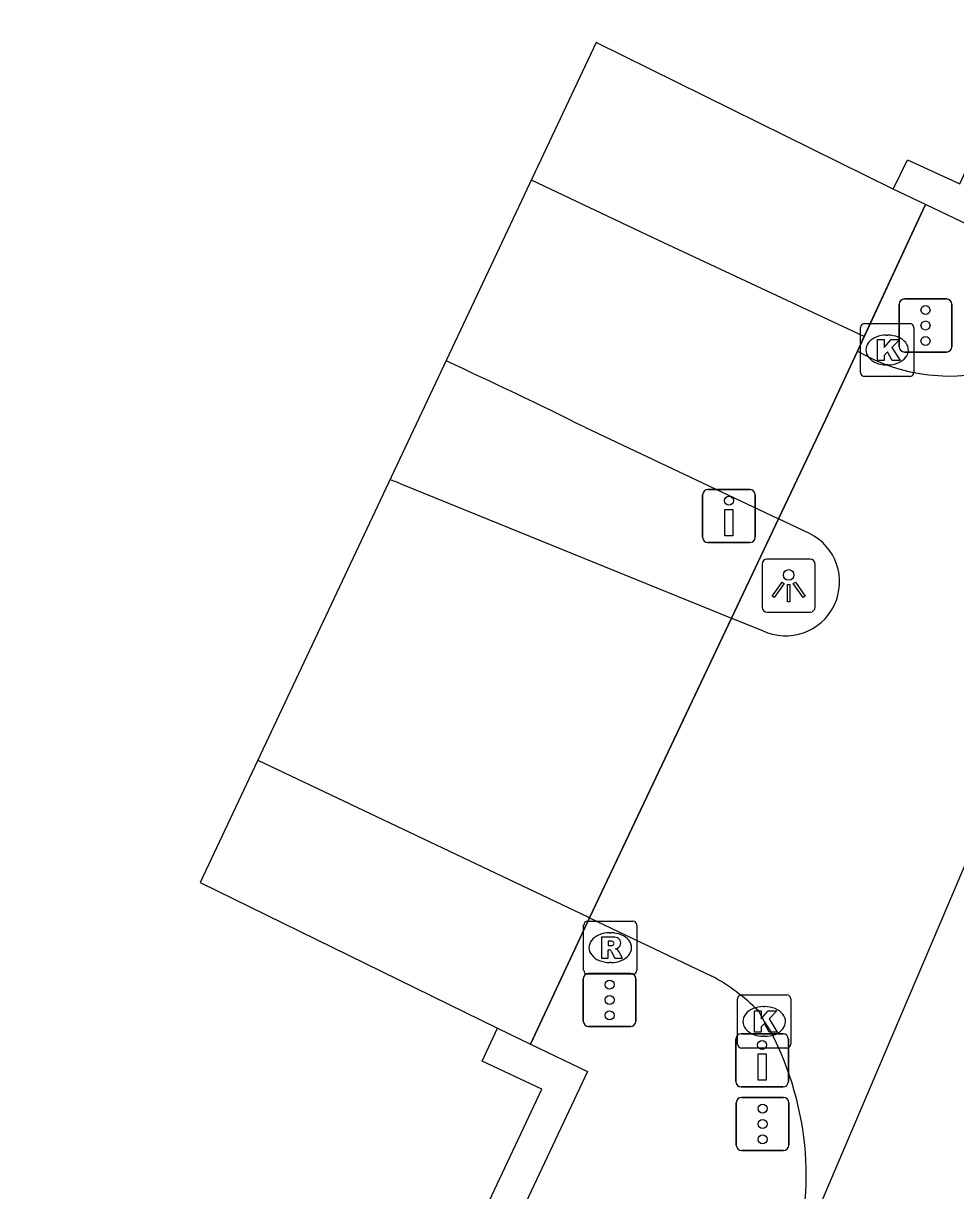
# Model space of a CAD drawing. Extents: x 161771 to 163125, y 382479 to 383177.
# Drawn here: x 161822.62 to 161840.18, y 383141.29 to 383163.26 of the extents above; entities that cross this region are included whole.
import ezdxf

# ---------------------------------------------------------------- set-up
doc = ezdxf.new("R2010")
doc.units = 0
for name, color, linetype in [('IMGEO_Dek', 7, 'Continuous'), ('IMGEO_Drukknoppaal', 7, 'Continuous'), ('IMGEO_Fietspad_gesloten', 7, 'Continuous'), ('IMGEO_Hek', 7, 'Continuous'), ('IMGEO_Kademuur', 7, 'Continuous'), ('IMGEO_Kolk', 7, 'Continuous'), ('IMGEO_Lichtpunt', 7, 'Continuous'), ('IMGEO_Rijbaan_lokaal_gesloten', 7, 'Continuous'), ('IMGEO_Rioolput', 7, 'Continuous'), ('IMGEO_Verkeersregelinstallatiepaal', 7, 'Continuous'), ('IMGEO_Voetpad_open', 7, 'Continuous'), ('IMGEO_Waterloop', 7, 'Continuous')]:
    doc.layers.add(name, color=color, linetype=linetype)

msp = doc.modelspace()

# ---------------------------------------------------------------- linework, layer by layer
at = {"layer": 'IMGEO_Dek'}
msp.add_lwpolyline([(161833.414, 383162.901), (161829.761, 383155.16), (161825.954, 383147.093), (161831.556, 383144.347), (161832.172, 383144.047), (161833.289, 383146.427), (161835.961, 383152.069), (161836.845, 383153.935), (161837.728, 383155.799), (161838.331, 383157.094), (161839.402, 383159.394), (161839.61, 383159.854), (161839.002, 383160.143)], close=True, dxfattribs=at)
at = {"layer": 'IMGEO_Drukknoppaal'}
for p, q in [((161835.416, 383153.589), (161835.416, 383154.389)), ((161835.416, 383154.389), (161835.416, 383153.589)), ((161835.516, 383154.489), (161836.306, 383154.489)), ((161836.306, 383154.489), (161835.516, 383154.489)), ((161836.406, 383154.389), (161836.406, 383153.589)), ((161836.406, 383153.589), (161836.406, 383154.389)), ((161836.306, 383153.489), (161835.516, 383153.489)), ((161835.516, 383153.489), (161836.306, 383153.489)), ((161836.041, 383143.344), (161836.041, 383144.144)), ((161836.041, 383144.144), (161836.041, 383143.344)), ((161836.141, 383144.244), (161836.931, 383144.244)), ((161836.931, 383144.244), (161836.141, 383144.244)), ((161837.031, 383144.144), (161837.031, 383143.344)), ((161837.031, 383143.344), (161837.031, 383144.144)), ((161836.931, 383143.244), (161836.141, 383143.244)), ((161836.141, 383143.244), (161836.931, 383143.244))]:
    msp.add_line(p, q, dxfattribs=at)
for points in [[(161835.986, 383154.114), (161835.986, 383153.614), (161835.836, 383153.614), (161835.836, 383154.114), (161835.986, 383154.114)], [(161836.611, 383143.869), (161836.611, 383143.369), (161836.461, 383143.369), (161836.461, 383143.869), (161836.611, 383143.869)]]:
    msp.add_lwpolyline(points, dxfattribs=at)
for centre in [(161835.911, 383154.279), (161836.536, 383144.034)]:
    msp.add_circle(centre, 0.085, dxfattribs=at)
for centre, start, end in [((161835.516, 383154.389), 90, 180), ((161835.516, 383154.389), 90, 180), ((161836.306, 383154.389), 0, 90), ((161836.306, 383154.389), 360, 90), ((161835.516, 383153.589), 180, 270), ((161835.516, 383153.589), 180, 270), ((161836.306, 383153.589), 270, 0), ((161836.306, 383153.589), 270, 0), ((161836.141, 383144.144), 90, 180), ((161836.141, 383144.144), 90, 180), ((161836.931, 383144.144), 0, 90), ((161836.931, 383144.144), 360, 90), ((161836.141, 383143.344), 180, 270), ((161836.141, 383143.344), 180, 270), ((161836.931, 383143.344), 270, 0), ((161836.931, 383143.344), 270, 0)]:
    msp.add_arc(centre, 0.1, start, end, dxfattribs=at)
at = {"layer": 'IMGEO_Fietspad_gesloten'}
for points in [[(161838.459, 383157.369), (161834.485, 383159.226), (161832.191, 383160.31)], [(161833.2, 383155.659), (161836.832, 383153.941), (161836.845, 383153.935)]]:
    msp.add_lwpolyline(points, dxfattribs=at)
msp.add_arc((161785.7, 383059.598), 107.164, 63.68871, 65.23775, dxfattribs=at)
at = {"layer": 'IMGEO_Hek'}
for points in [[(161839.61, 383159.854), (161839.002, 383160.143), (161833.414, 383162.901)], [(161825.954, 383147.093), (161831.556, 383144.347), (161832.172, 383144.047)]]:
    msp.add_lwpolyline(points, dxfattribs=at)
at = {"layer": 'IMGEO_Kademuur'}
for points in [[(161839.61, 383159.854), (161839.002, 383160.143), (161839.275, 383160.691), (161840.257, 383160.241), (161848.202, 383177.405), (161848.202, 383177.405)], [(161848.819, 383177.242), (161840.561, 383159.401), (161839.61, 383159.854)], [(161839.61, 383159.854), (161839.402, 383159.394), (161838.331, 383157.094), (161837.728, 383155.799), (161836.845, 383153.935), (161835.961, 383152.069), (161833.289, 383146.427), (161832.172, 383144.047)], [(161818.428, 383113.544), (161832.389, 383143.204), (161831.266, 383143.731), (161831.556, 383144.347), (161832.172, 383144.047)], [(161832.172, 383144.047), (161833.251, 383143.535), (161818.996, 383113.28)]]:
    msp.add_lwpolyline(points, dxfattribs=at)
at = {"layer": 'IMGEO_Kolk'}
for p, q in [((161838.39, 383156.688), (161838.39, 383157.54)), ((161838.465, 383157.614), (161839.317, 383157.614)), ((161839.391, 383157.54), (161839.391, 383156.688)), ((161838.878, 383157.394), (161838.903, 383157.394)), ((161838.901, 383156.834), (161838.876, 383156.834)), ((161839.317, 383156.614), (161838.465, 383156.614)), ((161836.15, 383144.976), (161837.002, 383144.976)), ((161836.075, 383144.05), (161836.075, 383144.902)), ((161836.563, 383144.756), (161836.588, 383144.756)), ((161837.076, 383144.902), (161837.076, 383144.05)), ((161836.586, 383144.196), (161836.561, 383144.196)), ((161837.002, 383143.976), (161836.15, 383143.976))]:
    msp.add_line(p, q, dxfattribs=at)
for points in [[(161838.39, 383156.688), (161838.39, 383157.54)], [(161838.465, 383157.614), (161839.317, 383157.614)], [(161839.391, 383157.54), (161839.391, 383156.688)], [(161838.711, 383157.314), (161838.834, 383157.314), (161838.834, 383157.163), (161838.964, 383157.314), (161839.128, 383157.314), (161838.982, 383157.163), (161839.135, 383156.914), (161838.983, 383156.914), (161838.898, 383157.078), (161838.834, 383157.011), (161838.834, 383156.914), (161838.711, 383156.914), (161838.711, 383157.314)], [(161839.317, 383156.614), (161838.465, 383156.614)], [(161836.15, 383144.976), (161837.002, 383144.976)], [(161836.075, 383144.05), (161836.075, 383144.902)], [(161837.076, 383144.902), (161837.076, 383144.05)], [(161836.396, 383144.676), (161836.519, 383144.676), (161836.519, 383144.525), (161836.649, 383144.676), (161836.813, 383144.676), (161836.667, 383144.525), (161836.82, 383144.276), (161836.668, 383144.276), (161836.583, 383144.44), (161836.519, 383144.373), (161836.519, 383144.276), (161836.396, 383144.276), (161836.396, 383144.676)], [(161837.002, 383143.976), (161836.15, 383143.976)]]:
    msp.add_lwpolyline(points, dxfattribs=at)
for centre, start, end in [((161838.467, 383157.538), 91.552, 178.448), ((161838.467, 383157.538), 91.552, 178.448), ((161839.315, 383157.538), 1.552, 88.448), ((161839.315, 383157.538), 1.552, 88.448), ((161838.467, 383156.69), 181.552, 268.448), ((161838.467, 383156.69), 181.552, 268.448), ((161839.315, 383156.69), 271.552, 358.448), ((161839.315, 383156.69), 271.552, 358.448), ((161836.152, 383144.9), 91.552, 178.448), ((161836.152, 383144.9), 91.552, 178.448), ((161837, 383144.9), 1.552, 88.448), ((161837, 383144.9), 1.552, 88.448), ((161836.152, 383144.052), 181.552, 268.448), ((161836.152, 383144.052), 181.552, 268.448), ((161837, 383144.052), 271.552, 358.448), ((161837, 383144.052), 271.552, 358.448)]:
    msp.add_arc(centre, 0.0765, start, end, dxfattribs=at)
for centre, major_axis, ratio, start_param, end_param in [((161838.877, 383157.114), (-0.387, 0.002), 0.722429, 4.712389, 7.853982), ((161838.902, 383157.114), (-0.39, 0.002), 0.717154, 1.570796, 4.712389), ((161836.562, 383144.476), (-0.387, 0.002), 0.722429, 4.712389, 7.853982), ((161836.587, 383144.476), (-0.39, 0.002), 0.717154, 1.570796, 4.712389)]:
    msp.add_ellipse(centre, major_axis=major_axis, ratio=ratio, start_param=start_param, end_param=end_param, dxfattribs=at)
at = {"layer": 'IMGEO_Lichtpunt'}
for p, q in [((161836.538, 383153.082), (161836.538, 383152.275)), ((161836.538, 383153.082), (161836.538, 383152.275)), ((161837.44, 383153.177), (161836.632, 383153.177)), ((161837.44, 383153.177), (161836.632, 383153.177)), ((161837.534, 383152.275), (161837.534, 383153.082)), ((161837.534, 383152.275), (161837.534, 383153.082)), ((161836.632, 383152.181), (161837.44, 383152.181)), ((161836.632, 383152.181), (161837.44, 383152.181))]:
    msp.add_line(p, q, dxfattribs=at)
for points in [[(161836.912, 383152.746), (161836.951, 383152.718), (161836.763, 383152.456), (161836.725, 383152.483), (161836.912, 383152.746)], [(161837.014, 383152.698), (161837.061, 383152.698), (161837.061, 383152.376), (161837.014, 383152.376), (161837.014, 383152.698)], [(161837.124, 383152.718), (161837.162, 383152.745), (161837.349, 383152.483), (161837.31, 383152.455), (161837.124, 383152.718)]]:
    msp.add_lwpolyline(points, dxfattribs=at)
msp.add_circle((161837.037, 383152.88), 0.0994, dxfattribs=at)
for centre, start, end in [((161836.632, 383153.082), 90, 180), ((161836.632, 383153.082), 90, 180), ((161837.44, 383153.082), 0, 90), ((161837.44, 383153.082), 0, 90), ((161836.632, 383152.275), 180, 270), ((161836.632, 383152.275), 180, 270), ((161837.44, 383152.275), 270, 0), ((161837.44, 383152.275), 270, 360)]:
    msp.add_arc(centre, 0.0946, start, end, dxfattribs=at)
at = {"layer": 'IMGEO_Rijbaan_lokaal_gesloten'}
for points in [[(161846.152, 383161.028), (161837.046, 383139.657)], [(161836.845, 383153.935), (161837.728, 383155.799), (161838.331, 383157.094)], [(161829.765, 383154.583), (161835.961, 383152.069)], [(161837.427, 383153.662), (161836.845, 383153.935)], [(161833.289, 383146.427), (161835.961, 383152.069)], [(161835.961, 383152.069), (161836.542, 383151.833)], [(161827.039, 383149.393), (161833.254, 383146.443), (161833.289, 383146.427)], [(161833.289, 383146.427), (161835.59, 383145.328)], [(161836.466, 383144.673), (161836.576, 383144.476), (161836.699, 383144.282)]]:
    msp.add_lwpolyline(points, dxfattribs=at)
for centre, radius, start, end in [((161840.074, 383160.085), 3.461, 239.7723, 287.0228), ((161848.289, 383199.632), 48.709, 247.3537, 247.648), ((161836.979, 383152.75), 1.016, 244.5086, 63.8494), ((161833.859, 383142.1), 3.663, 44.6277, 61.8001), ((161831.518, 383141.568), 5.849, 340.9332, 27.6482)]:
    msp.add_arc(centre, radius, start, end, dxfattribs=at)
at = {"layer": 'IMGEO_Rioolput'}
for p, q in [((161833.176, 383145.439), (161833.176, 383146.291)), ((161833.251, 383146.365), (161834.103, 383146.365)), ((161834.177, 383146.291), (161834.177, 383145.439)), ((161833.664, 383146.145), (161833.689, 383146.145)), ((161833.687, 383145.585), (161833.662, 383145.585)), ((161834.103, 383145.365), (161833.251, 383145.365))]:
    msp.add_line(p, q, dxfattribs=at)
for points in [[(161833.176, 383145.439), (161833.176, 383146.291)], [(161833.251, 383146.365), (161834.103, 383146.365)], [(161834.177, 383146.291), (161834.177, 383145.439)], [(161833.765, 383146.063), (161833.513, 383146.065), (161833.513, 383145.665)], [(161833.513, 383145.665), (161833.637, 383145.665), (161833.637, 383145.827), (161833.648, 383145.827)], [(161833.691, 383145.984), (161833.637, 383145.984), (161833.637, 383145.903)], [(161833.637, 383145.903), (161833.689, 383145.903)], [(161833.695, 383145.798), (161833.766, 383145.665), (161833.906, 383145.665), (161833.841, 383145.791)], [(161834.103, 383145.365), (161833.251, 383145.365)]]:
    msp.add_lwpolyline(points, dxfattribs=at)
for centre, radius, start, end in [((161833.253, 383146.289), 0.0765, 91.552, 178.448), ((161833.253, 383146.289), 0.0765, 91.552, 178.448), ((161834.101, 383146.289), 0.0765, 1.552, 88.448), ((161834.101, 383146.289), 0.0765, 1.552, 88.448), ((161833.764, 383145.953), 0.109, 350.3612, 89.416), ((161833.647, 383145.774), 0.0533, 26.0293, 88.6989), ((161833.673, 383146.092), 0.19, 274.7715, 282.9687), ((161833.697, 383145.888), 0.0964, 77.0061, 93.1865), ((161833.711, 383145.945), 0.0378, 276.6634, 79.6772), ((161833.762, 383145.953), 0.112, 277.5842, 350.9817), ((161833.746, 383145.738), 0.108, 29.5134, 73.7905), ((161833.253, 383145.441), 0.0765, 181.552, 268.448), ((161833.253, 383145.441), 0.0765, 181.552, 268.448), ((161834.101, 383145.441), 0.0765, 271.552, 358.448), ((161834.101, 383145.441), 0.0765, 271.552, 358.448)]:
    msp.add_arc(centre, radius, start, end, dxfattribs=at)
for centre, major_axis, ratio, start_param, end_param in [((161833.663, 383145.865), (-0.387, 0.002), 0.722429, 4.712389, 7.853982), ((161833.688, 383145.865), (-0.39, 0.002), 0.717154, 1.570796, 4.712389)]:
    msp.add_ellipse(centre, major_axis=major_axis, ratio=ratio, start_param=start_param, end_param=end_param, dxfattribs=at)
at = {"layer": 'IMGEO_Verkeersregelinstallatiepaal'}
for p, q in [((161839.118, 383157.175), (161839.118, 383157.975)), ((161839.118, 383157.975), (161839.118, 383157.175)), ((161839.218, 383158.075), (161840.008, 383158.075)), ((161840.008, 383158.075), (161839.218, 383158.075)), ((161840.108, 383157.975), (161840.108, 383157.175)), ((161840.108, 383157.175), (161840.108, 383157.975)), ((161840.008, 383157.075), (161839.218, 383157.075)), ((161839.218, 383157.075), (161840.008, 383157.075)), ((161833.269, 383145.38), (161834.059, 383145.38)), ((161834.059, 383145.38), (161833.269, 383145.38)), ((161833.169, 383144.48), (161833.169, 383145.28)), ((161833.169, 383145.28), (161833.169, 383144.48)), ((161834.159, 383145.28), (161834.159, 383144.48)), ((161834.159, 383144.48), (161834.159, 383145.28)), ((161834.059, 383144.38), (161833.269, 383144.38)), ((161833.269, 383144.38), (161834.059, 383144.38)), ((161836.05, 383142.147), (161836.05, 383142.947)), ((161836.05, 383142.947), (161836.05, 383142.147)), ((161836.15, 383143.047), (161836.94, 383143.047)), ((161836.94, 383143.047), (161836.15, 383143.047)), ((161837.04, 383142.947), (161837.04, 383142.147)), ((161837.04, 383142.147), (161837.04, 383142.947)), ((161836.94, 383142.047), (161836.15, 383142.047)), ((161836.15, 383142.047), (161836.94, 383142.047))]:
    msp.add_line(p, q, dxfattribs=at)
for centre in [(161839.613, 383157.865), (161839.613, 383157.575), (161839.613, 383157.285), (161833.664, 383145.17), (161833.664, 383144.88), (161833.664, 383144.59), (161836.545, 383142.837), (161836.545, 383142.547), (161836.545, 383142.257)]:
    msp.add_circle(centre, 0.085, dxfattribs=at)
for centre, start, end in [((161839.218, 383157.975), 90, 180), ((161839.218, 383157.975), 90, 180), ((161840.008, 383157.975), 0, 90), ((161840.008, 383157.975), 360, 90), ((161839.218, 383157.175), 180, 270), ((161839.218, 383157.175), 180, 270), ((161840.008, 383157.175), 270, 0), ((161840.008, 383157.175), 270, 0), ((161833.269, 383145.28), 90, 180), ((161833.269, 383145.28), 90, 180), ((161834.059, 383145.28), 0, 90), ((161834.059, 383145.28), 360, 90), ((161833.269, 383144.48), 180, 270), ((161833.269, 383144.48), 180, 270), ((161834.059, 383144.48), 270, 0), ((161834.059, 383144.48), 270, 0), ((161836.15, 383142.947), 90, 180), ((161836.15, 383142.947), 90, 180), ((161836.94, 383142.947), 0, 90), ((161836.94, 383142.947), 360, 90), ((161836.15, 383142.147), 180, 270), ((161836.15, 383142.147), 180, 270), ((161836.94, 383142.147), 270, 0), ((161836.94, 383142.147), 270, 0)]:
    msp.add_arc(centre, 0.1, start, end, dxfattribs=at)
at = {"layer": 'IMGEO_Voetpad_open'}
for points in [[(161838.331, 383157.094), (161838.459, 383157.369), (161839.402, 383159.394), (161839.61, 383159.854)], [(161832.172, 383144.047), (161833.289, 383146.427)]]:
    msp.add_lwpolyline(points, dxfattribs=at)
at = {"layer": 'IMGEO_Waterloop'}
msp.add_lwpolyline([(161835.961, 383152.069), (161836.845, 383153.935)], dxfattribs=at)

doc.saveas('drawing.dxf')
